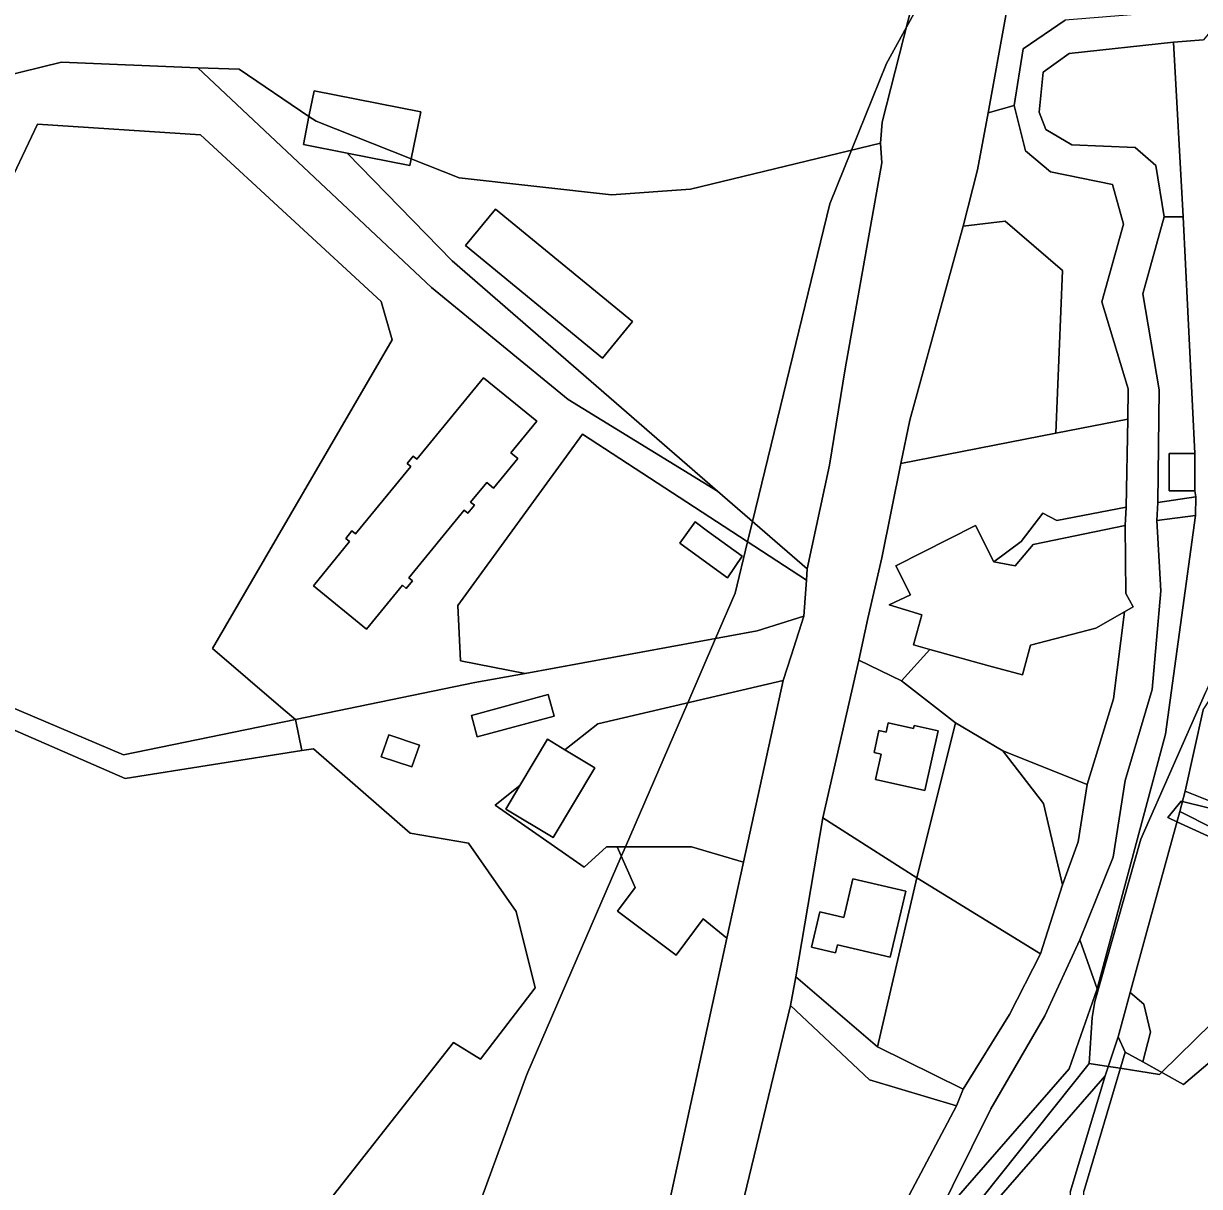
# Model space of a CAD drawing. Extents: x -477304 to -465429, y -1159113 to -1149210.
# Drawn here: x -475461.1 to -475243.6, y -1152398.2 to -1152183.1 of the extents above; entities that cross this region are included whole.
import ezdxf

# ---------------------------------------------------------------- set-up
doc = ezdxf.new("R2010")
doc.units = 0
for name, color, linetype in [('BPEJ_s', 7, 'Continuous'), ('orna_s', 7, 'Continuous'), ('ostatni_s', 7, 'Continuous'), ('PUPFL_s', 7, 'Continuous'), ('trav_porost_s', 7, 'Continuous'), ('voda_s', 7, 'Continuous'), ('zahrada_s', 7, 'Continuous')]:
    doc.layers.add(name, color=color, linetype=linetype)

msp = doc.modelspace()

# ---------------------------------------------------------------- linework, layer by layer
at = {"layer": 'BPEJ_s'}
for points in [[(-475287.5, -1152165), (-475297.82, -1152183.8), (-475301.5, -1152190.5), (-475307.99, -1152206.56), (-475312, -1152216.5), (-475326.28, -1152275.26), (-475327.19, -1152279.01), (-475329.5, -1152288.5), (-475333.12, -1152296.88), (-475338.27, -1152308.77), (-475349.79, -1152335.4), (-475350.56, -1152337.18), (-475368, -1152377.5), (-475380.04, -1152410.4), (-475390.46, -1152438.86), (-475406.41, -1152482.44), (-475407.6, -1152485.67), (-475408.89, -1152489.22), (-475431.76, -1152551.69), (-475440.21, -1152574.78), (-475444.5, -1152586.5), (-475451.42, -1152601.65), (-475455, -1152609.5), (-475465.07, -1152638.08)], [(-475297.82, -1152183.8), (-475287.5, -1152165)], [(-475189.64, -1152171.99), (-475207, -1152212.5), (-475208.19, -1152216.71), (-475214.37, -1152238.62), (-475216.82, -1152247.31), (-475218, -1152251.5), (-475220.7, -1152257.61), (-475230.35, -1152279.42), (-475242.49, -1152306.86), (-475254.5, -1152334), (-475263, -1152364), (-475263.5, -1152367), (-475264, -1152375.5), (-475303.5, -1152425)], [(-475465.07, -1152638.08), (-475455, -1152609.5), (-475451.42, -1152601.65), (-475444.5, -1152586.5), (-475440.21, -1152574.78), (-475431.76, -1152551.69), (-475408.89, -1152489.22), (-475407.6, -1152485.67), (-475406.41, -1152482.44), (-475390.46, -1152438.86), (-475380.04, -1152410.4), (-475368, -1152377.5), (-475350.56, -1152337.18), (-475349.79, -1152335.4), (-475338.27, -1152308.77), (-475333.12, -1152296.88), (-475329.5, -1152288.5), (-475327.19, -1152279.01), (-475326.28, -1152275.26), (-475312, -1152216.5), (-475307.99, -1152206.56), (-475301.5, -1152190.5), (-475297.82, -1152183.8)], [(-475223, -1152350), (-475250.63, -1152377.14), (-475251, -1152377.5), (-475258.28, -1152376.38), (-475260.47, -1152376.04), (-475264, -1152375.5), (-475263.5, -1152367), (-475263, -1152364), (-475254.5, -1152334), (-475242.49, -1152306.86)], [(-475236.5, -1152336), (-475247.79, -1152330.79), (-475249.5, -1152330), (-475247, -1152327), (-475246.79, -1152327.05), (-475233.02, -1152330.41)], [(-475233.02, -1152330.41), (-475246.79, -1152327.05), (-475247, -1152327), (-475249.5, -1152330), (-475247.79, -1152330.79), (-475236.5, -1152336)], [(-475264, -1152375.5), (-475260.47, -1152376.04), (-475258.28, -1152376.38), (-475251, -1152377.5), (-475250.63, -1152377.14), (-475223, -1152350)], [(-475303.5, -1152425), (-475264, -1152375.5)]]:
    msp.add_lwpolyline(points, dxfattribs=at)
at = {"layer": 'orna_s'}
msp.add_lwpolyline([(-475268.96, -1152228.8), (-475270.18, -1152258.92), (-475298.83, -1152264.51), (-475297.19, -1152256.51), (-475287.34, -1152220.59), (-475279.54, -1152219.7)], close=True, dxfattribs=at)
at = {"layer": 'ostatni_s'}
for points in [[(-475343.94, -1152411.53), (-475331.02, -1152352.31), (-475327.95, -1152338.23), (-475320.63, -1152304.65), (-475319.15, -1152300.11), (-475316.77, -1152292.77), (-475316.33, -1152286.1), (-475316.19, -1152284.02), (-475312.04, -1152264.8), (-475309.15, -1152247.01), (-475302.35, -1152208.88), (-475302.61, -1152205.26), (-475302.31, -1152201.39), (-475296.69, -1152179.37)], [(-475279.43, -1152181.63), (-475282.73, -1152199.68), (-475284.66, -1152210.22), (-475287.34, -1152220.59), (-475297.19, -1152256.51), (-475298.83, -1152264.51), (-475302.4, -1152281.96), (-475304.94, -1152293.2), (-475306.6, -1152300.91), (-475313.31, -1152330.04), (-475318.25, -1152359.48), (-475319.25, -1152364.75), (-475328.72, -1152403.82)], [(-475292.79, -1152405.29), (-475267.7, -1152376.49), (-475262.53, -1152361.67), (-475257.88, -1152344.23), (-475249.9, -1152314.56), (-475244.34, -1152274.13), (-475244.31, -1152270.7), (-475244.46, -1152269.59), (-475244.46, -1152262.69), (-475246.65, -1152218.91), (-475248.43, -1152186.6), (-475242.91, -1152186.13)], [(-475242.95, -1152310.06), (-475246.29, -1152325.1), (-475247.26, -1152328.87), (-475253.57, -1152351.76), (-475256.43, -1152362.34), (-475257.3, -1152365.58), (-475258.64, -1152370.54), (-475261.06, -1152377.8), (-475287.03, -1152407.53)], [(-475267.57, -1152399.3), (-475261.06, -1152377.8), (-475258.64, -1152370.54), (-475257.39, -1152373.38), (-475265.01, -1152399.16)]]:
    msp.add_lwpolyline(points, dxfattribs=at)
for points in [[(-475377.66, -1152305.05), (-475410.82, -1152311.89), (-475413.1, -1152309.95), (-475426.15, -1152298.73), (-475392.93, -1152241.66), (-475394.99, -1152234.57), (-475428.38, -1152203.75), (-475458.51, -1152201.75), (-475465.11, -1152215.7), (-475471.29, -1152214.15), (-475469.87, -1152211.45), (-475468.94, -1152193.92), (-475454.06, -1152190.27), (-475428.86, -1152191.31), (-475385.68, -1152231.94), (-475360.38, -1152252.7), (-475332.75, -1152269.65), (-475316.19, -1152284.02), (-475316.33, -1152286.1), (-475357.71, -1152259.11), (-475380.78, -1152290.76), (-475380.29, -1152301), (-475368.34, -1152303.34)], [(-475409.34, -1152205.53), (-475401.25, -1152207.12), (-475381.84, -1152227.04), (-475332.75, -1152269.65), (-475360.38, -1152252.7), (-475385.68, -1152231.94), (-475428.86, -1152191.31), (-475421.25, -1152191.59), (-475408.32, -1152200.33)], [(-475389.4, -1152208.17), (-475407, -1152201.21), (-475408.32, -1152200.33), (-475407.38, -1152195.56), (-475387.63, -1152199.45)], [(-475389.65, -1152209.39), (-475401.25, -1152207.12), (-475409.34, -1152205.53), (-475408.32, -1152200.33), (-475407, -1152201.21), (-475389.4, -1152208.17)], [(-475348.48, -1152238.27), (-475354.03, -1152245.02), (-475379.34, -1152224.21), (-475373.79, -1152217.46)], [(-475251.36, -1152271.72), (-475251.07, -1152250.86), (-475254.1, -1152233.16), (-475250.19, -1152218.91), (-475246.65, -1152218.91), (-475244.46, -1152262.69), (-475249.26, -1152262.69), (-475249.26, -1152269.59), (-475244.46, -1152269.59), (-475244.31, -1152270.7)], [(-475377.73, -1152272.23), (-475378.43, -1152271.66), (-475375.45, -1152268.02), (-475374.19, -1152269.06), (-475369.71, -1152263.57), (-475370.97, -1152262.54), (-475366.19, -1152256.7), (-475376.05, -1152248.66), (-475388.36, -1152263.72), (-475389.06, -1152263.15), (-475390.18, -1152264.52), (-475389.48, -1152265.09), (-475399.68, -1152277.55), (-475400.37, -1152276.98), (-475401.52, -1152278.39), (-475400.83, -1152278.96), (-475407.5, -1152287.12), (-475397.65, -1152295.17), (-475391.01, -1152287.04), (-475390.31, -1152287.61), (-475389.15, -1152286.2), (-475389.85, -1152285.63), (-475379.62, -1152273.12), (-475378.93, -1152273.69)], [(-475389.06, -1152263.15), (-475388.36, -1152263.72), (-475376.05, -1152248.66), (-475366.19, -1152256.7), (-475370.97, -1152262.54), (-475369.71, -1152263.57), (-475374.19, -1152269.06), (-475375.45, -1152268.02), (-475378.43, -1152271.66), (-475377.73, -1152272.23), (-475378.93, -1152273.69), (-475379.62, -1152273.12), (-475389.85, -1152285.63), (-475389.15, -1152286.2), (-475390.31, -1152287.61), (-475391.01, -1152287.04), (-475397.65, -1152295.17), (-475407.5, -1152287.12), (-475400.83, -1152278.96), (-475401.52, -1152278.39), (-475400.37, -1152276.98), (-475399.68, -1152277.55), (-475389.48, -1152265.09), (-475390.18, -1152264.52)], [(-475249.26, -1152262.69), (-475244.46, -1152262.69), (-475244.46, -1152269.59), (-475249.26, -1152269.59)], [(-475251.53, -1152275.06), (-475251.36, -1152271.72), (-475244.31, -1152270.7), (-475244.34, -1152274.13)], [(-475277.69, -1152283.42), (-475281.67, -1152282.73), (-475276.62, -1152278.96), (-475272.61, -1152273.69), (-475269.98, -1152275.03), (-475257.16, -1152272.56), (-475257.38, -1152275.95), (-475274.4, -1152279.52)], [(-475339.75, -1152279.22), (-475336.9, -1152275.3), (-475334.59, -1152277), (-475328.18, -1152281.67), (-475330.94, -1152285.66), (-475337.45, -1152280.91)], [(-475274.4, -1152279.52), (-475257.38, -1152275.95), (-475257.28, -1152288.53), (-475255.87, -1152291.01), (-475257.48, -1152291.93), (-475262.82, -1152294.98), (-475274.85, -1152298.09), (-475276.38, -1152303.63), (-475282.6, -1152301.91), (-475293.49, -1152298.9), (-475296.52, -1152298.06), (-475294.99, -1152292.52), (-475301.02, -1152290.67), (-475297.07, -1152288.83), (-475299.79, -1152283.45), (-475285.07, -1152276.01), (-475281.67, -1152282.73), (-475277.69, -1152283.42)], [(-475257.35, -1152323.14), (-475252.4, -1152306.33), (-475250.79, -1152288.09), (-475251.53, -1152275.06), (-475244.34, -1152274.13), (-475249.9, -1152314.56), (-475257.88, -1152344.23), (-475262.53, -1152361.67), (-475265.74, -1152352.61), (-475259.6, -1152337.31)], [(-475288.73, -1152312.45), (-475295.93, -1152341.14), (-475313.31, -1152330.04), (-475306.6, -1152300.91), (-475298.75, -1152304.72)], [(-475371.93, -1152328.43), (-475363.17, -1152333.69), (-475355.43, -1152320.78), (-475360.98, -1152317.46), (-475354.89, -1152312.65), (-475320.63, -1152304.65), (-475327.95, -1152338.23), (-475337.6, -1152335.43), (-475351.35, -1152335.4), (-475353.3, -1152335.4), (-475357.42, -1152339.2), (-475373.9, -1152327.69), (-475369.32, -1152324.06)], [(-475377.2, -1152315.1), (-475378.28, -1152311.11), (-475364.05, -1152307.27), (-475362.97, -1152311.26)], [(-475302.91, -1152313.89), (-475303.82, -1152317.96), (-475302.5, -1152318.26), (-475303.55, -1152322.96), (-475294.42, -1152325.02), (-475291.96, -1152313.98), (-475296.4, -1152313), (-475296.51, -1152313.5), (-475301.2, -1152312.46), (-475301.59, -1152314.19)], [(-475302.91, -1152313.89), (-475301.59, -1152314.19), (-475301.2, -1152312.46), (-475296.51, -1152313.5), (-475296.4, -1152313), (-475291.96, -1152313.98), (-475294.42, -1152325.02), (-475303.55, -1152322.96), (-475302.5, -1152318.26), (-475303.82, -1152317.96)], [(-475394.94, -1152318.76), (-475393.53, -1152314.72), (-475387.86, -1152316.61), (-475389.27, -1152320.65)], [(-475369.32, -1152324.06), (-475364.21, -1152315.53), (-475360.98, -1152317.46), (-475355.43, -1152320.78), (-475363.17, -1152333.69), (-475371.93, -1152328.43)], [(-475303.16, -1152372.41), (-475318.25, -1152359.48), (-475313.31, -1152330.04), (-475295.93, -1152341.14)], [(-475253.9, -1152364.49), (-475256.43, -1152362.34), (-475253.57, -1152351.76), (-475247.26, -1152328.87), (-475234.67, -1152335.22), (-475214.87, -1152352.43), (-475246.57, -1152379.4), (-475254.11, -1152375.2), (-475252.66, -1152369.69)], [(-475337.6, -1152335.43), (-475327.95, -1152338.23), (-475331.02, -1152352.31), (-475335.4, -1152348.75), (-475340.4, -1152355.43), (-475351.26, -1152347.3), (-475347.99, -1152342.93), (-475351.35, -1152335.4)], [(-475315.38, -1152354), (-475310.93, -1152355.04), (-475310.58, -1152353.52), (-475300.83, -1152355.8), (-475297.96, -1152343.6), (-475307.72, -1152341.33), (-475309.39, -1152348.47), (-475313.84, -1152347.43)], [(-475310.93, -1152355.04), (-475315.38, -1152354), (-475313.84, -1152347.43), (-475309.39, -1152348.47), (-475307.72, -1152341.33), (-475297.96, -1152343.6), (-475300.83, -1152355.8), (-475310.58, -1152353.52)], [(-475267.7, -1152376.49), (-475292.79, -1152405.29), (-475282.23, -1152383.87), (-475272.25, -1152366.66), (-475265.74, -1152352.61), (-475262.53, -1152361.67)], [(-475318.25, -1152359.48), (-475303.16, -1152372.41), (-475287.31, -1152380.21), (-475288.57, -1152383.33), (-475304.63, -1152378.54), (-475319.25, -1152364.75)], [(-475257.39, -1152373.38), (-475258.64, -1152370.54), (-475257.3, -1152365.58), (-475256.43, -1152362.34), (-475253.9, -1152364.49), (-475252.66, -1152369.69), (-475254.11, -1152375.2)]]:
    msp.add_lwpolyline(points, close=True, dxfattribs=at)
at = {"layer": 'PUPFL_s'}
for points in [[(-475200.2, -1152471.15), (-475217.53, -1152479.71), (-475243.3, -1152502.09), (-475257.77, -1152503.2), (-475263.53, -1152501.82), (-475270.98, -1152479.5), (-475266.54, -1152456.65), (-475265.01, -1152399.16), (-475257.39, -1152373.38), (-475254.11, -1152375.2), (-475246.57, -1152379.4), (-475214.87, -1152352.43), (-475234.67, -1152335.22), (-475247.26, -1152328.87), (-475246.29, -1152325.1), (-475217.95, -1152336.44), (-475196.2, -1152331.83), (-475102.65, -1152386.29), (-475105.88, -1152419.85), (-475183.73, -1152462.64)], [(-475265.28, -1152504.9), (-475327.31, -1152479.71), (-475317.78, -1152456.94), (-475287.03, -1152407.53), (-475261.06, -1152377.8), (-475267.57, -1152399.3), (-475267.57, -1152416.58), (-475268.56, -1152455.28), (-475273.26, -1152479.69)]]:
    msp.add_lwpolyline(points, close=True, dxfattribs=at)
at = {"layer": 'trav_porost_s'}
for points in [[(-475569.01, -1152153.49), (-475549.61, -1152143.67), (-475512.22, -1152158.4), (-475483.19, -1152176.28), (-475468.94, -1152193.92), (-475469.87, -1152211.45), (-475471.29, -1152214.15), (-475465.11, -1152215.7), (-475458.51, -1152201.75), (-475428.38, -1152203.75), (-475394.99, -1152234.57), (-475392.93, -1152241.66), (-475426.15, -1152298.73), (-475413.1, -1152309.95), (-475410.82, -1152311.89), (-475442.63, -1152318.43), (-475524.33, -1152283.66), (-475575.04, -1152259.7), (-475579.29, -1152257.81), (-475571.87, -1152229.23), (-475568.01, -1152191.54)], [(-475282.73, -1152199.68), (-475279.43, -1152181.63), (-475280.75, -1152178.63), (-475272.67, -1152165.22), (-475268.22, -1152167.17), (-475254.51, -1152146.71), (-475249.69, -1152178.97), (-475249.36, -1152180.95), (-475268.44, -1152182.52), (-475276.24, -1152187.83), (-475277.9, -1152198.32)], [(-475272.04, -1152202.72), (-475273.27, -1152199.5), (-475272.51, -1152192.12), (-475267.71, -1152188.66), (-475248.43, -1152186.6), (-475246.65, -1152218.91), (-475250.19, -1152218.91), (-475251.73, -1152209.38), (-475255.52, -1152206.05), (-475267.23, -1152205.55)], [(-475277.9, -1152198.32), (-475275.83, -1152206.71), (-475271.16, -1152210.54), (-475259.69, -1152212.93), (-475257.71, -1152220.25), (-475261.7, -1152234.59), (-475256.79, -1152250.69), (-475256.89, -1152256.33), (-475270.18, -1152258.92), (-475268.96, -1152228.8), (-475279.54, -1152219.7), (-475287.34, -1152220.59), (-475284.66, -1152210.22), (-475282.73, -1152199.68)], [(-475337.76, -1152213.79), (-475302.61, -1152205.26), (-475302.35, -1152208.88), (-475309.15, -1152247.01), (-475312.04, -1152264.8), (-475316.19, -1152284.02), (-475332.75, -1152269.65), (-475381.84, -1152227.04), (-475401.25, -1152207.12), (-475389.65, -1152209.39), (-475389.4, -1152208.17), (-475380.53, -1152211.68), (-475352.38, -1152214.82)], [(-475354.03, -1152245.02), (-475348.48, -1152238.27), (-475373.79, -1152217.46), (-475379.34, -1152224.21)], [(-475178.27, -1152304.21), (-475186.21, -1152322), (-475196.2, -1152331.83), (-475217.95, -1152336.44), (-475246.29, -1152325.1), (-475242.95, -1152310.06), (-475224.26, -1152281.6), (-475205.65, -1152295.72), (-475190.68, -1152274.52), (-475178.13, -1152245.98), (-475170.24, -1152254.95), (-475149, -1152278.54)], [(-475269.98, -1152275.03), (-475272.61, -1152273.69), (-475276.62, -1152278.96), (-475281.67, -1152282.73), (-475285.07, -1152276.01), (-475299.79, -1152283.45), (-475297.07, -1152288.83), (-475301.02, -1152290.67), (-475294.99, -1152292.52), (-475296.52, -1152298.06), (-475293.49, -1152298.9), (-475298.75, -1152304.72), (-475306.6, -1152300.91), (-475304.94, -1152293.2), (-475302.4, -1152281.96), (-475298.83, -1152264.51), (-475270.18, -1152258.92), (-475256.89, -1152256.33), (-475257.16, -1152272.56)], [(-475575.04, -1152259.7), (-475524.33, -1152283.66), (-475442.63, -1152318.43), (-475410.82, -1152311.89), (-475409.64, -1152317.62), (-475442.32, -1152322.79), (-475525.6, -1152286.46), (-475576.86, -1152262.51)], [(-475380.78, -1152290.76), (-475357.71, -1152259.11), (-475316.33, -1152286.1), (-475316.77, -1152292.77), (-475325.4, -1152295.46), (-475368.34, -1152303.34), (-475380.29, -1152301)], [(-475339.75, -1152279.22), (-475337.45, -1152280.91), (-475330.94, -1152285.66), (-475328.18, -1152281.67), (-475334.59, -1152277), (-475336.9, -1152275.3)], [(-475364.05, -1152307.27), (-475378.28, -1152311.11), (-475377.2, -1152315.1), (-475362.97, -1152311.26)], [(-475273.05, -1152355.18), (-475295.93, -1152341.14), (-475288.73, -1152312.45), (-475279.99, -1152317.66), (-475272.47, -1152327.38), (-475268.94, -1152342.45)], [(-475393.53, -1152314.72), (-475394.94, -1152318.76), (-475389.27, -1152320.65), (-475387.86, -1152316.61)], [(-475268.94, -1152342.45), (-475272.47, -1152327.38), (-475279.99, -1152317.66), (-475264.43, -1152323.88), (-475266.08, -1152334.51)], [(-475304.63, -1152378.54), (-475288.57, -1152383.33), (-475302.26, -1152409.16), (-475308.63, -1152407.88), (-475312.16, -1152407.17), (-475317.27, -1152406.14), (-475324.23, -1152404.73), (-475328.72, -1152403.82), (-475319.25, -1152364.75)]]:
    msp.add_lwpolyline(points, close=True, dxfattribs=at)
for points in [[(-475296.69, -1152179.37), (-475302.31, -1152201.39), (-475302.61, -1152205.26), (-475337.76, -1152213.79), (-475352.38, -1152214.82), (-475380.53, -1152211.68), (-475389.4, -1152208.17), (-475387.63, -1152199.45), (-475407.38, -1152195.56), (-475408.32, -1152200.33), (-475421.25, -1152191.59), (-475428.86, -1152191.31), (-475454.06, -1152190.27), (-475468.94, -1152193.92)], [(-475525.6, -1152286.46), (-475442.32, -1152322.79), (-475409.64, -1152317.62), (-475407.45, -1152317.3), (-475389.61, -1152332.9), (-475378.84, -1152334.76), (-475370, -1152347.36), (-475366.48, -1152361.49), (-475376.62, -1152374.68), (-475381.58, -1152371.61), (-475419.26, -1152419.52), (-475414.17, -1152423.99), (-475432.31, -1152444.45), (-475444.35, -1152434.14), (-475456.35, -1152438.81), (-475472.34, -1152435.92)], [(-475419.26, -1152419.52), (-475381.58, -1152371.61), (-475376.62, -1152374.68), (-475366.48, -1152361.49), (-475370, -1152347.36), (-475378.84, -1152334.76), (-475389.61, -1152332.9), (-475407.45, -1152317.3), (-475409.64, -1152317.62), (-475410.82, -1152311.89), (-475377.66, -1152305.05), (-475368.34, -1152303.34), (-475325.4, -1152295.46), (-475316.77, -1152292.77), (-475319.15, -1152300.11), (-475320.63, -1152304.65), (-475354.89, -1152312.65), (-475360.98, -1152317.46), (-475364.21, -1152315.53), (-475369.32, -1152324.06), (-475373.9, -1152327.69), (-475357.42, -1152339.2), (-475353.3, -1152335.4), (-475351.35, -1152335.4), (-475347.99, -1152342.93), (-475351.26, -1152347.3), (-475340.4, -1152355.43), (-475335.4, -1152348.75), (-475331.02, -1152352.31), (-475343.94, -1152411.53)]]:
    msp.add_lwpolyline(points, dxfattribs=at)
at = {"layer": 'voda_s'}
for points in [[(-475226.91, -1152166.75), (-475242.91, -1152186.13), (-475248.43, -1152186.6), (-475267.71, -1152188.66), (-475272.51, -1152192.12), (-475273.27, -1152199.5), (-475272.04, -1152202.72), (-475267.23, -1152205.55), (-475255.52, -1152206.05), (-475251.73, -1152209.38), (-475250.19, -1152218.91), (-475254.1, -1152233.16), (-475251.07, -1152250.86), (-475251.36, -1152271.72), (-475251.53, -1152275.06), (-475250.79, -1152288.09), (-475252.4, -1152306.33), (-475257.35, -1152323.14), (-475259.6, -1152337.31)], [(-475302.26, -1152409.16), (-475288.57, -1152383.33), (-475287.31, -1152380.21), (-475278.79, -1152366.41), (-475273.05, -1152355.18), (-475268.94, -1152342.45), (-475266.08, -1152334.51), (-475264.43, -1152323.88), (-475259.52, -1152308.03), (-475257.48, -1152291.93), (-475255.87, -1152291.01), (-475257.28, -1152288.53), (-475257.38, -1152275.95), (-475257.16, -1152272.56), (-475256.89, -1152256.33), (-475256.79, -1152250.69), (-475261.7, -1152234.59), (-475257.71, -1152220.25), (-475259.69, -1152212.93), (-475271.16, -1152210.54), (-475275.83, -1152206.71), (-475277.9, -1152198.32), (-475276.24, -1152187.83), (-475268.44, -1152182.52)], [(-475259.6, -1152337.31), (-475265.74, -1152352.61), (-475272.25, -1152366.66), (-475282.23, -1152383.87), (-475292.79, -1152405.29)]]:
    msp.add_lwpolyline(points, dxfattribs=at)
msp.add_lwpolyline([(-475257.48, -1152291.93), (-475259.52, -1152308.03), (-475264.43, -1152323.88), (-475279.99, -1152317.66), (-475288.73, -1152312.45), (-475298.75, -1152304.72), (-475293.49, -1152298.9), (-475282.6, -1152301.91), (-475276.38, -1152303.63), (-475274.85, -1152298.09), (-475262.82, -1152294.98)], close=True, dxfattribs=at)
at = {"layer": 'zahrada_s'}
msp.add_lwpolyline([(-475273.05, -1152355.18), (-475278.79, -1152366.41), (-475287.31, -1152380.21), (-475303.16, -1152372.41), (-475295.93, -1152341.14)], close=True, dxfattribs=at)

doc.saveas('drawing.dxf')
